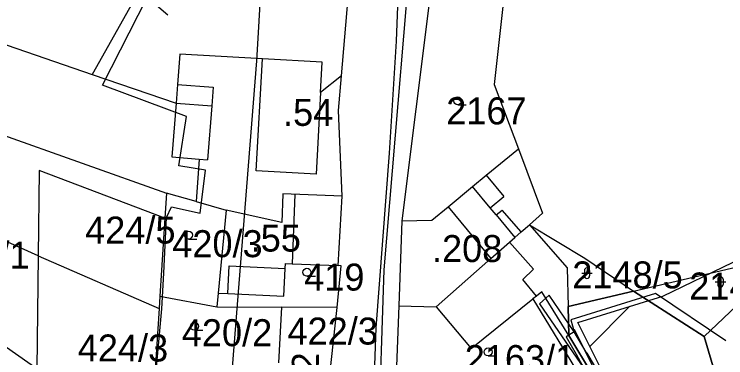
# Model space of a CAD drawing. Extents: x -564810 to -550519, y -1045831 to -1034011.
# Drawn here: x -553507.7 to -553373.4, y -1037044.3 to -1036979.4 of the extents above; entities that cross this region are included whole.
import ezdxf

# ---------------------------------------------------------------- set-up
doc = ezdxf.new("R2010")
doc.units = 0
for name, color, linetype in [('Interakční prvky', 7, 'Continuous'), ('KN stav', 7, 'Continuous'), ('Lesní porost', 7, 'Continuous'), ('Obvod KPU', 7, 'Continuous'), ('Parcelní čísla', 7, 'Continuous'), ('STG', 7, 'Continuous'), ('vodní toky', 7, 'Continuous'), ('Vrstva 22', 7, 'Continuous'), ('Vrstva 33', 7, 'Continuous'), ('Vrstva 4', 7, 'Continuous'), ('Vrstva 5', 7, 'Continuous'), ('zamokř ploch', 7, 'Continuous')]:
    doc.layers.add(name, color=color, linetype=linetype)

msp = doc.modelspace()

# ---------------------------------------------------------------- linework, layer by layer
at = {"layer": 'Interakční prvky'}
msp.add_line((-553511.52, -1036950.78), (-553478.68, -1036979.52), dxfattribs=at)
at = {"layer": 'KN stav'}
for p, q in [((-553433.74, -1036932.81), (-553435.56, -1036984.45)), ((-553428.07, -1036967.24), (-553434.51, -1037018.42)), ((-553445.89, -1036991), (-553443.95, -1036968.49)), ((-553414.44, -1036969.24), (-553417.08, -1036992.66)), ((-553539.72, -1036974.68), (-553492.95, -1036990.76)), ((-553483.6, -1036974.1), (-553492.95, -1036990.76)), ((-553435.56, -1036984.45), (-553436.89, -1037005.63)), ((-553476.42, -1036986.93), (-553476.86, -1036992.64)), ((-553460.83, -1036987.8), (-553476.42, -1036986.93)), ((-553449.52, -1036988.42), (-553460.83, -1036987.8)), ((-553449.84, -1036994.15), (-553449.52, -1036988.42)), ((-553545.82, -1036989.41), (-553478.91, -1037013.2)), ((-553492.95, -1036990.76), (-553477.13, -1036996.19)), ((-553445.89, -1036991), (-553449.84, -1036994.15)), ((-553446.46, -1036997.59), (-553445.89, -1036991)), ((-553476.86, -1036992.64), (-553477.13, -1036996.19)), ((-553417.08, -1036992.66), (-553412.5, -1037004.81)), ((-553477.13, -1036996.19), (-553477.92, -1037006.35)), ((-553445.77, -1037013.74), (-553446.46, -1036997.59)), ((-553503.13, -1037025.05), (-553562.03, -1036998.54)), ((-553436.89, -1037005.63), (-553439.4, -1037038.6)), ((-553418.57, -1037009.81), (-553412.5, -1037004.81)), ((-553412.5, -1037004.81), (-553407.92, -1037016.97)), ((-553477.92, -1037006.35), (-553472.74, -1037006.75)), ((-553472.74, -1037006.75), (-553473.35, -1037014.77)), ((-553502.94, -1037008.93), (-553503.13, -1037025.05)), ((-553479.22, -1037017.92), (-553502.94, -1037008.93)), ((-553421.15, -1037011.94), (-553418.57, -1037009.81)), ((-553425.76, -1037015.74), (-553421.15, -1037011.94)), ((-553478.91, -1037013.2), (-553479.22, -1037017.92)), ((-553473.35, -1037014.77), (-553478.91, -1037013.2)), ((-553456.97, -1037013.3), (-553457.13, -1037018.71)), ((-553445.77, -1037013.74), (-553456.97, -1037013.3)), ((-553446.54, -1037026.87), (-553445.77, -1037013.74)), ((-553473.35, -1037014.77), (-553467.65, -1037016.38)), ((-553467.65, -1037016.38), (-553469.17, -1037032.08)), ((-553457.13, -1037018.71), (-553467.65, -1037016.38)), ((-553428.86, -1037018.3), (-553425.76, -1037015.74)), ((-553479.22, -1037017.92), (-553480.17, -1037032.64)), ((-553407.92, -1037016.97), (-553410.41, -1037019.16)), ((-553434.51, -1037018.42), (-553435.08, -1037034.49)), ((-553434.51, -1037018.42), (-553428.86, -1037018.3)), ((-553410.41, -1037019.16), (-553403.27, -1037027.28)), ((-553410.41, -1037019.16), (-553399.94, -1037025.47)), ((-553390.78, -1037031.72), (-553361.16, -1037024.74)), ((-553361.16, -1037024.74), (-553377.4, -1037040.26)), ((-553503.13, -1037025.05), (-553503.38, -1037046.38)), ((-553503.13, -1037025.05), (-553480.32, -1037034.99)), ((-553399.94, -1037025.47), (-553390.78, -1037031.72)), ((-553456.76, -1037032.67), (-553456.51, -1037027.42)), ((-553456.51, -1037027.42), (-553456.47, -1037026.48)), ((-553456.47, -1037026.48), (-553455.19, -1037026.53)), ((-553455.19, -1037026.53), (-553446.54, -1037026.87)), ((-553446.68, -1037034.81), (-553445.97, -1037026.89)), ((-553445.97, -1037026.89), (-553446.54, -1037026.87)), ((-553403.27, -1037027.28), (-553403.11, -1037034.63)), ((-553503.38, -1037046.38), (-553525.64, -1037030.91)), ((-553480.17, -1037032.64), (-553480.32, -1037034.99)), ((-553480.17, -1037032.64), (-553469.42, -1037034.64)), ((-553469.17, -1037032.08), (-553469.42, -1037034.64)), ((-553469.17, -1037032.08), (-553467.36, -1037032.17)), ((-553467.36, -1037032.17), (-553456.76, -1037032.67)), ((-553409.1, -1037032.63), (-553409.79, -1037033.18)), ((-553408.06, -1037031.8), (-553409.1, -1037032.63)), ((-553402.99, -1037040.1), (-553408.06, -1037031.8)), ((-553390.78, -1037031.72), (-553403.11, -1037034.63)), ((-553403.11, -1037034.63), (-553390.78, -1037031.72)), ((-553390.78, -1037031.72), (-553377.4, -1037040.26)), ((-553377.4, -1037040.26), (-553390.78, -1037031.72)), ((-553421.44, -1037042.55), (-553409.79, -1037033.18)), ((-553409.79, -1037033.18), (-553401.02, -1037047.53)), ((-553480.32, -1037034.99), (-553482, -1037060.84)), ((-553469.42, -1037034.64), (-553457.2, -1037034.73)), ((-553457.2, -1037034.73), (-553457.76, -1037045.22)), ((-553446.68, -1037034.81), (-553457.2, -1037034.73)), ((-553448.34, -1037049.59), (-553446.68, -1037034.81)), ((-553435.08, -1037034.49), (-553435.79, -1037052.15)), ((-553435.08, -1037034.49), (-553428.04, -1037034.67)), ((-553428.04, -1037034.67), (-553421.44, -1037042.55)), ((-553403.11, -1037034.63), (-553402.99, -1037040.1)), ((-553402.99, -1037040.1), (-553403.11, -1037034.63)), ((-553439.4, -1037038.6), (-553442.97, -1037134.94)), ((-553402.99, -1037040.1), (-553392.96, -1037056.51)), ((-553392.96, -1037056.51), (-553402.99, -1037040.1)), ((-553377.4, -1037040.26), (-553358.55, -1037105.64)), ((-553358.55, -1037105.64), (-553377.4, -1037040.26))]:
    msp.add_line(p, q, dxfattribs=at)
at = {"layer": 'Lesní porost'}
msp.add_line((-553399.01, -1037042.14), (-553391.44, -1037034.56), dxfattribs=at)
at = {"layer": 'Obvod KPU'}
for p, q in [((-553491.03, -1036992.75), (-553474.01, -1036959.35)), ((-553475.13, -1036998.7), (-553491.03, -1036992.75)), ((-553476.58, -1037008.05), (-553475.13, -1036998.7)), ((-553471.59, -1037008.86), (-553476.58, -1037008.05)), ((-553472.58, -1037016.96), (-553471.59, -1037008.86)), ((-553478.92, -1037017.79), (-553477.96, -1037015.77)), ((-553477.96, -1037015.77), (-553472.58, -1037016.96)), ((-553479.46, -1037028.28), (-553478.92, -1037017.79)), ((-553479.79, -1037035.04), (-553479.46, -1037028.28)), ((-553406.66, -1037032.45), (-553408.52, -1037034.1)), ((-553401.96, -1037039.4), (-553406.66, -1037032.45)), ((-553386.61, -1037032.17), (-553402.62, -1037037.13)), ((-553373.33, -1037041.08), (-553386.61, -1037032.17)), ((-553408.52, -1037034.1), (-553399.41, -1037047.38)), ((-553481.13, -1037049.21), (-553479.79, -1037035.04)), ((-553402.62, -1037037.13), (-553401.96, -1037039.4))]:
    msp.add_line(p, q, dxfattribs=at)
at = {"layer": 'STG'}
msp.add_lwpolyline([(-553480.33, -1036929.37), (-553461.96, -1036938.55), (-553460.12, -1036956.93), (-553461.96, -1036988.17), (-553467.47, -1037058), (-553474.82, -1037114.96), (-553502.38, -1037175.6), (-553529.93, -1037214.19), (-553572.19, -1037260.13), (-553630.97, -1037291.37), (-553693.44, -1037320.77), (-553737.53, -1037357.52), (-553755.9, -1037388.76), (-553770.59, -1037447.57)], dxfattribs=at)
at = {"layer": 'vodní toky'}
for points in [[(-553401.96, -1037039.4), (-553403.49, -1037040.36), (-553401.62, -1037043.59), (-553400.82, -1037045.02), (-553399.87, -1037046.65), (-553399.44, -1037047.36), (-553398.96, -1037047.88), (-553396.67, -1037052.61), (-553390.79, -1037067.9), (-553384.75, -1037083.08), (-553377.92, -1037102.55), (-553370.37, -1037124.5)], [(-553367.46, -1037123.95), (-553374.81, -1037101.21), (-553381.77, -1037082.54), (-553388.18, -1037066.96), (-553394.37, -1037052), (-553397.73, -1037046.76), (-553397.73, -1037046.76), (-553397.94, -1037046.04), (-553399.54, -1037043.42), (-553399.71, -1037043.21), (-553401.96, -1037039.4)]]:
    msp.add_lwpolyline(points, dxfattribs=at)
at = {"layer": 'Vrstva 33'}
for points in [[(-553735.18, -1037395.91), (-553715.41, -1037374.01), (-553702.7, -1037360.58), (-553674.45, -1037357.05), (-553634.9, -1037356.34), (-553617.24, -1037349.99), (-553591.11, -1037328.08), (-553551.56, -1037292.76), (-553528.96, -1037277.92), (-553521.2, -1037270.85), (-553506.36, -1037247.54), (-553495.77, -1037230.58), (-553486.59, -1037221.39), (-553476, -1037218.57), (-553463.99, -1037214.33), (-553459.75, -1037204.44), (-553456.22, -1037169.82), (-553452.69, -1037157.81), (-553430.8, -1037134.34), (-553432.21, -1037117.39), (-553439.98, -1037092.66), (-553437.86, -1037027.66), (-553431.51, -1036952.06)], [(-553179.5, -1037421), (-553199.86, -1037391.86), (-553214.83, -1037375.46), (-553224.46, -1037367.42), (-553227.14, -1037359.52), (-553231.78, -1037354.52), (-553235.59, -1037347.25), (-553246.38, -1037335.02), (-553258.66, -1037320.26), (-553293.26, -1037273.77), (-553305.5, -1037257.03), (-553318.81, -1037243.9), (-553327.07, -1037233.1), (-553330.62, -1037228.25), (-553342.77, -1037211.99), (-553364.35, -1037168.4), (-553371.3, -1037124.1), (-553376.14, -1037106.42), (-553390.19, -1037067.42), (-553395.75, -1037051.33), (-553401.91, -1037038.94)]]:
    msp.add_lwpolyline(points, dxfattribs=at)
at = {"layer": 'Vrstva 4'}
for p, q in [((-553462, -1037008.97), (-553460.83, -1036987.79)), ((-553476.86, -1036992.64), (-553470.1, -1036993.16)), ((-553470.1, -1036993.16), (-553470.37, -1036996.71)), ((-553449.84, -1036994.15), (-553450.69, -1037009.6)), ((-553477.13, -1036996.19), (-553470.37, -1036996.71)), ((-553470.38, -1036996.71), (-553471.16, -1037006.87)), ((-553472.74, -1037006.75), (-553471.16, -1037006.87)), ((-553450.69, -1037009.6), (-553462, -1037008.97)), ((-553418.57, -1037009.81), (-553415.24, -1037013.84)), ((-553417.82, -1037015.96), (-553421.15, -1037011.93)), ((-553454.68, -1037013.39), (-553455.19, -1037026.53)), ((-553417.82, -1037015.96), (-553415.24, -1037013.84)), ((-553425.76, -1037015.74), (-553417.68, -1037025.55)), ((-553416.71, -1037017.31), (-553417.82, -1037015.96)), ((-553416.71, -1037017.31), (-553415.59, -1037016.39)), ((-553411.96, -1037020.52), (-553415.59, -1037016.39)), ((-553416.71, -1037017.31), (-553413.18, -1037021.59)), ((-553411.96, -1037020.52), (-553410.41, -1037019.16)), ((-553413.18, -1037021.59), (-553411.96, -1037020.52)), ((-553414.16, -1037022.45), (-553413.18, -1037021.59)), ((-553417.68, -1037025.55), (-553414.16, -1037022.45)), ((-553414.16, -1037022.45), (-553409.67, -1037027.56)), ((-553417.68, -1037025.55), (-553428.04, -1037034.67)), ((-553467.36, -1037032.16), (-553467.11, -1037026.92)), ((-553467.11, -1037026.92), (-553456.51, -1037027.42)), ((-553411.65, -1037029.51), (-553409.67, -1037027.56)), ((-553409.1, -1037032.63), (-553411.65, -1037029.51))]:
    msp.add_line(p, q, dxfattribs=at)
at = {"layer": 'Vrstva 5'}
msp.add_lwpolyline([(-553256.7, -1037419.19), (-553309.59, -1037318.2), (-553345.31, -1037266.01), (-553379.27, -1037220.96), (-553348.51, -1037201.92), (-553363, -1037168.88), (-553368.59, -1037125.32), (-553373.89, -1037106.31), (-553391.61, -1037056.99), (-553401.27, -1037037.61), (-553385.26, -1037032.65), (-553371.98, -1037026.23), (-553288.46, -1037008.44), (-553257.63, -1037001.12), (-553217.16, -1037059.76), (-553199.99, -1037048.7), (-553110.11, -1037156.36)], dxfattribs=at)
at = {"layer": 'zamokř ploch'}
for p, q in [((-553423.96, -1036996.49), (-553422.36, -1036996.49)), ((-553474.79, -1037021.86), (-553473.19, -1037021.86)), ((-553400.55, -1037028.31), (-553398.55, -1037028.31)), ((-553400.05, -1037027.81), (-553400.05, -1037028.81)), ((-553399.05, -1037027.81), (-553399.05, -1037028.81)), ((-553452.42, -1037028.89), (-553450.82, -1037028.89)), ((-553375.37, -1037029.96), (-553373.37, -1037029.96)), ((-553374.87, -1037029.46), (-553374.87, -1037030.46)), ((-553373.87, -1037029.46), (-553373.87, -1037030.46)), ((-553473.66, -1037039.08), (-553472.06, -1037039.08)), ((-553418.21, -1037043.94), (-553416.61, -1037043.94))]:
    msp.add_line(p, q, dxfattribs=at)
for centre in [(-553423.96, -1036995.74), (-553474.78, -1037021.11), (-553452.42, -1037028.13), (-553473.66, -1037038.33), (-553418.21, -1037043.19)]:
    msp.add_circle(centre, 0.75, dxfattribs=at)
for centre, start, end in [((-553399.55, -1037027.81), 0, 180), ((-553399.55, -1037028.81), 180, 0), ((-553374.37, -1037029.46), 0, 180), ((-553374.37, -1037030.46), 180, 0)]:
    msp.add_arc(centre, 0.5, start, end, dxfattribs=at)

# ---------------------------------------------------------------- texts
at = {"layer": 'Parcelní čísla'}
for s, p in [('2167', (-553426.12, -1037000.19)), ('424/5', (-553494.29, -1037022.71)), ('420/3', (-553477.84, -1037025.28)), ('424/1', (-553521.83, -1037027.45)), ('2148/5', (-553402.33, -1037031.18)), ('419', (-553452.94, -1037031.59)), ('2148/7', (-553380.25, -1037033.28)), ('420/2', (-553476.04, -1037042.1)), ('422/3', (-553456.09, -1037041.79)), ('424/3', (-553495.68, -1037044.99)), ('2163/1', (-553422.63, -1037046.98))]:
    msp.add_text(s, height=5.1, dxfattribs=at).set_placement(p)
msp.add_text('422/2', height=5.1, rotation=88.1544, dxfattribs=at).set_placement((-553450.65, -1037060.43))
at = {"layer": 'Vrstva 22'}
for s, p in [('.54', (-553456.93, -1037000.47)), ('.55', (-553463.04, -1037024.22)), ('.208', (-553428.81, -1037026.2))]:
    msp.add_text(s, height=5.1, dxfattribs=at).set_placement(p)

doc.saveas('drawing.dxf')
